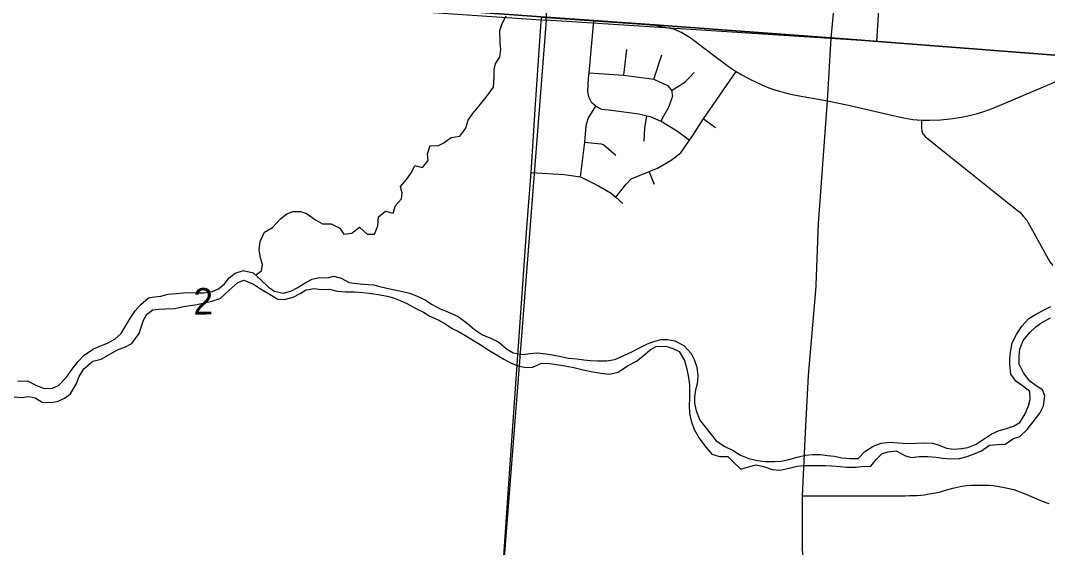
# Model space of a CAD drawing. Extents: x 114604 to 551442, y 316898 to 567001.
# Drawn here: x 248711 to 257275, y 364658 to 369052 of the extents above; entities that cross this region are included whole.
import ezdxf

# ---------------------------------------------------------------- set-up
doc = ezdxf.new("R2010")
doc.units = 0
for name, color, linetype in [('GE_P_Alignment_100_Cardinal_Points', 7, 'Continuous'), ('GE_P_Alignment_500_Bearings', 7, 'Continuous'), ('GE_P_Alignment_500_Distances', 7, 'Continuous'), ('PM_P_Cells', 7, 'Continuous'), ('PV_X_Curb', 7, 'Continuous'), ('SN_P_Signs', 7, 'Continuous')]:
    doc.layers.add(name, color=color, linetype=linetype)

msp = doc.modelspace()

# ---------------------------------------------------------------- linework, layer by layer
at = {"layer": 'GE_P_Alignment_100_Cardinal_Points'}
for p, q in [((253742.2, 368596.6), (253766.3, 368811)), ((253991.4, 368562.1), (254058.4, 368765.6)), ((254407, 368232.2), (254680.3, 368625.6)), ((254680.3, 368625.6), (254726.3, 368598.3)), ((254407, 368232.2), (254507.1, 368159.8)), ((253998, 367685.7), (253954.8, 367793.1))]:
    msp.add_line(p, q, dxfattribs=at)
for points in [[(253055.2, 369080.1), (253492.2, 369048.5), (253855.2, 369023.2), (254000.3, 369013.1), (254156.8, 368983), (254225.6, 368951.8), (254296.3, 368910.2), (254511.9, 368746.8), (254624.5, 368661.7), (254680.3, 368625.6)], [(253507.4, 368337.3), (253473.8, 368367.8), (253452.4, 368406.1), (253441.1, 368458.4), (253448.5, 368572.5), (253452.3, 368614.6), (253492.2, 369048.5)], [(256224.2, 368221.8), (256295.4, 368220.6), (256383.9, 368224.7), (256438.1, 368229.4), (256482.8, 368234.1), (256521, 368239.6), (256571.3, 368248.6), (256636.2, 368263), (256691.7, 368277.3), (256753.2, 368295.1), (256822.5, 368319.9), (257552.1, 368628.2), (257606.7, 368647.6), (257676.8, 368669.9), (257752.2, 368686.9), (257826.8, 368698.7), (257912.7, 368704.6), (258058.4, 368703.3), (258506.6, 368672)], [(253452.3, 368614.6), (253742.2, 368596.6), (253991.4, 368562.1), (253997.3, 368561.2), (254106.4, 368509.7), (254138.1, 368474), (254139, 368468.3), (254146.8, 368419.9), (254116, 368327.2), (254073.1, 368252.9), (254050.6, 368213.6)], [(254139, 368468.3), (254250.5, 368537.8), (254292.9, 368579.4), (254329.3, 368619)], [(254726.3, 368598.3), (254730.9, 368595.6), (254805, 368556.2), (254887.7, 368518.6), (254938.2, 368497.2), (254989.6, 368477.7), (255041.8, 368461.5), (255099.2, 368446.3), (255158.9, 368432.8), (255441.1, 368382)], [(255441.1, 368382), (255615, 368345.2), (255988.6, 368260.9), (256077.3, 368239.8), (256153.8, 368227.4), (256224.2, 368221.8)], [(253380.9, 367749.1), (253397.7, 367881.9), (253415.7, 368036.3), (253429.4, 368174), (253446.2, 368235.9), (253507.4, 368337.3)], [(253507.4, 368337.3), (253556.9, 368312.6), (253638.7, 368303.5), (253867.9, 368274.4), (253934.5, 368257.8), (253961.4, 368251.1), (254050.6, 368213.6), (254054.6, 368211.9), (254189.3, 368127.9), (254290, 368054.6)], [(253676.1, 367578.4), (253760.5, 367686.8), (253803, 367732.3), (253877.3, 367763.4), (253954.8, 367793.1), (254023.7, 367819.6), (254138.3, 367888.2), (254219, 367949.2), (254290, 368054.6), (254316.6, 368094.2), (254389.6, 368205.7), (254407, 368232.2)], [(253910.8, 368045.4), (253918.2, 368153.5), (253934.5, 368257.8)], [(256224.2, 368221.8), (256224.5, 368157.8), (256227.3, 368130), (256237, 368105.8), (256256.3, 368084.2), (256285.5, 368059.2), (256384.7, 367979.3), (256996.8, 367490.6), (257043.9, 367453.6), (257073.7, 367419.9), (257099.1, 367389.7), (257151.8, 367299.8), (257296.1, 367038.7), (257319.5, 367009.6)], [(253415.7, 368036.3), (253553.3, 368024.1), (253575.1, 368015.8), (253675.8, 367928.3)], [(252968.4, 367784.2), (253244.2, 367767.3), (253380.9, 367749.1), (253530.8, 367673.8), (253637.8, 367612.3), (253676.1, 367578.4), (253734.5, 367526.9)], [(255233.1, 365088.4), (255815.6, 365087.4), (256089.1, 365088.5), (256128.1, 365090.5), (256182, 365091.8), (256218.4, 365094.7), (256248.8, 365097.5), (256274.8, 365102), (256308.6, 365106.6), (256376.2, 365120.1), (256407.4, 365129), (256455, 365143.2), (256485.4, 365151.3), (256512.2, 365157.6), (256561.6, 365167.5), (256599.8, 365173), (256638, 365176.7), (256670.1, 365177.8), (256710.9, 365178.1), (256742.1, 365178.3), (256789.9, 365177.8), (256821.1, 365175.4), (256855.9, 365169.6), (256902, 365161.2), (256995.9, 365140.2), (257081.2, 365108.7), (257166.6, 365070.3), (257210.6, 365052)], [(257210.6, 365052), (257230.1, 365043.8), (257285.8, 365024.2)]]:
    msp.add_lwpolyline(points, dxfattribs=at)
at = {"layer": 'GE_P_Alignment_500_Bearings'}
for points in [[(255482.4, 369020), (255519.5, 369401.7), (255544.9, 369794.9), (255572.6, 370192.9), (255595.6, 370593.2), (255582, 370732.7), (255553.5, 370884.7), (255510, 371035), (255459.6, 371171.2), (255429.9, 371232.1)], [(252364.2, 358691.3), (252364.5, 358696.5), (252428.5, 359717.8), (252498, 360811.6), (252543.3, 361524.8), (252555.3, 361746.3), (252560, 361810.3), (252624, 362814.6), (252659.1, 363317.8), (252722.2, 364304.4), (252788.2, 365270.3), (252932.6, 367325.8), (252968.4, 367784.2), (253001.6, 368310.4), (253040.5, 368882.8), (253055.2, 369080.1)], [(255345.5, 366843.7), (255364.8, 367360), (255441.1, 368382), (255471, 368903.4), (255482.4, 369020)], [(255077.1, 358331.9), (255111, 358857), (255158.2, 359483.4), (255207, 360222.8), (255253.6, 360931.6), (255272.6, 361235.3), (255293.9, 361711.1), (255300.2, 361981.6), (255284.3, 362551.1), (255273.5, 363061.7), (255245.6, 363993.5), (255231.6, 364696), (255233.1, 365088.4), (255257.4, 365615.2), (255282.2, 366090.8), (255345.1, 366832.7), (255345.5, 366843.7)]]:
    msp.add_lwpolyline(points, dxfattribs=at)
at = {"layer": 'GE_P_Alignment_500_Distances'}
for points in [[(264549.9, 379101.6), (259158.7, 379430.3), (258959, 376053.2), (258950.5, 375957.1), (258839.8, 374097.3), (258528, 369074.4), (258505.5, 368674.8), (258057.3, 368706.1), (255469.9, 368906.2), (253999.2, 369015.9), (253491.1, 369051.3), (253054.1, 369082.9), (249612.8, 369333.1), (247737.5, 369465.4)], [(247737.5, 369465.4), (249612.8, 369333.1), (253054.1, 369082.9), (253491.1, 369051.3), (253999.2, 369015.9), (255469.9, 368906.2), (258057.3, 368706.1), (258505.5, 368674.8), (258655.1, 368669.2), (258766.9, 368669.7), (259081.6, 368679), (259503.3, 368656.4), (262504, 368470.2), (263774.8, 368395.5), (263431.9, 363251.7)]]:
    msp.add_lwpolyline(points, dxfattribs=at)
at = {"layer": 'PM_P_Cells'}
for points in [[(250670.7, 366928.4), (250719.6, 366965.7), (250729.5, 367017.8), (250711.5, 367073.9), (250701.4, 367138), (250709.3, 367208.2), (250745.2, 367286.3), (250811, 367326.5), (250878.8, 367396.7), (250930.7, 367440.9), (250982.6, 367458.9), (251044.5, 367459), (251096.4, 367443), (251170.4, 367389), (251228.3, 367357), (251300.2, 367355.1), (251374.1, 367321.1), (251406.1, 367269.1), (251474, 367279.2), (251537.8, 367327.3), (251601.8, 367271.3), (251663.7, 367269.4), (251689.6, 367339.5), (251697.5, 367413.7), (251755.3, 367461.8), (251817.3, 367445.9), (251839.2, 367510), (251887, 367564.2), (251893, 367614.3), (251880.9, 367668.4), (251930.8, 367726.5), (251970.6, 367784.7), (251998.5, 367842.8), (252064.4, 367824.9), (252110.3, 367885), (252106.2, 367941.1), (252128.1, 368009.3), (252192, 368007.4), (252241.9, 368031.5), (252301.8, 368075.6), (252375.7, 368087.7), (252423.5, 368153.9), (252445.4, 368222.1), (252481.3, 368274.2), (252535.1, 368340.4), (252595, 368412.6), (252654.8, 368496.8), (252660.7, 368581), (252660.6, 368641.1), (252672.5, 368691.2), (252708.4, 368749.4), (252716.3, 368809.5), (252712.3, 368867.6), (252708.2, 368967.8), (252728.1, 369027.9), (252761.9, 369090.1)], [(250012.9, 366774.6), (250066.8, 366780.6), (250122.7, 366782.7), (250174.7, 366780.7), (250240.6, 366780.8), (250308.4, 366790.9), (250362.3, 366813), (250412.2, 366855.2), (250450.1, 366907.3), (250500, 366945.4), (250569.8, 366967.5), (250649.7, 366947.6), (250717.7, 366885.6), (250777.6, 366827.5), (250829.6, 366795.5), (250901.5, 366777.6), (250965.4, 366795.7), (251017.2, 366823.8), (251091.1, 366868), (251143, 366896.1), (251200.8, 366908.2), (251270.7, 366906.2), (251322.6, 366920.3), (251384.6, 366902.4), (251450.5, 366866.4), (251516.4, 366858.4), (251570.3, 366854.5), (251654.2, 366846.6), (251708.1, 366832.6), (251766, 366820.7), (251819.9, 366808.7), (251895.8, 366792.7), (251955.7, 366776.8), (252013.7, 366756.8), (252085.6, 366722.8), (252137.6, 366686.8), (252209.5, 366648.8), (252281.4, 366620.9), (252359.3, 366582.9), (252437.2, 366524.9), (252497.2, 366474.8), (252563.1, 366430.8), (252639, 366400.9), (252701, 366368.9), (252762.9, 366312.8), (252818.9, 366280.8), (252900.8, 366266.9), (252960.6, 366275), (253020.6, 366281.1), (253092.4, 366273.1), (253146.4, 366263.2), (253216.3, 366249.2), (253282.2, 366237.3), (253350.1, 366229.3), (253410, 366223.4), (253463.9, 366217.5), (253521.8, 366213.5), (253601.7, 366213.6), (253667.6, 366225.7), (253741.4, 366257.8), (253809.3, 366290), (253883.1, 366328.1), (253941, 366356.2), (253992.9, 366374.3), (254050.8, 366390.4), (254106.7, 366392.5), (254166.6, 366380.5), (254242.5, 366340.6), (254304.5, 366274.5), (254328.5, 366224.4), (254350.5, 366160.3), (254360.6, 366088.2), (254352.7, 366022.1), (254340.7, 365972), (254332.8, 365911.9), (254332.9, 365861.8), (254346.9, 365795.7), (254376.9, 365719.5), (254416.9, 365667.5), (254512.9, 365547.4), (254584.9, 365499.4), (254652.8, 365467.4), (254714.7, 365427.4), (254784.6, 365399.4), (254856.5, 365383.4), (254920.5, 365375.5), (254998.3, 365373.6), (255054.2, 365377.7), (255118.1, 365389.8), (255188, 365411.9), (255257.8, 365426), (255315.7, 365434.1), (255381.6, 365432.1), (255441.6, 365424.2), (255495.5, 365420.2), (255563.4, 365406.3), (255629.3, 365398.3), (255697.2, 365398.4), (255751, 365456.6), (255820.8, 365502.7), (255888.7, 365526.8)], [(250069, 366666.4), (250124.9, 366674.5), (250184.8, 366684.6), (250242.6, 366696.7), (250306.5, 366710.8), (250376.4, 366732.9), (250448.2, 366801.1), (250522, 366867.3), (250571.9, 366885.4), (250653.8, 366853.4), (250711.7, 366815.4), (250779.7, 366775.4), (250857.6, 366729.4), (250913.5, 366725.5), (250983.4, 366743.6), (251043.2, 366775.7), (251093.1, 366805.8), (251159, 366818), (251216.9, 366808), (251286.8, 366812.1), (251352.7, 366794.1), (251422.6, 366790.2), (251496.5, 366788.3), (251566.4, 366784.4), (251618.3, 366778.4), (251696.2, 366766.5), (251768.1, 366754.5), (251822, 366740.6), (251877.9, 366716.6), (251931.9, 366692.6), (252011.8, 366648.6), (252071.7, 366618.6), (252125.7, 366586.6), (252193.6, 366556.6), (252257.5, 366518.6), (252309.5, 366484.6), (252363.4, 366458.7), (252417.4, 366426.7), (252487.3, 366384.7), (252543.3, 366350.6), (252615.2, 366302.7), (252671.1, 366268.6), (252741.1, 366226.6), (252803, 366194.7), (252866.9, 366168.7), (252930.8, 366158.7), (252982.7, 366160.8), (253054.6, 366195), (253122.5, 366193), (253200.4, 366181.1), (253266.3, 366169.1), (253324.2, 366157.2), (253402.1, 366139.2), (253484, 366123.3), (253549.9, 366111.3), (253623.8, 366103.4), (253695.6, 366119.5), (253773.4, 366171.7), (253847.3, 366211.9), (253901.2, 366252), (253961, 366306.2), (254010.9, 366334.3), (254092.7, 366336.4), (254150.7, 366316.4), (254204.6, 366290.4), (254248.6, 366216.3), (254264.7, 366156.2), (254278.7, 366092.1), (254288.8, 366014), (254288.9, 365903.8), (254287, 365841.7), (254291, 365775.6), (254303.1, 365713.4), (254329.1, 365641.4), (254371.1, 365569.3), (254427.1, 365495.2), (254475.1, 365435.1), (254541, 365417.2), (254610.9, 365415.2), (254664.9, 365359.2), (254716.8, 365309.2), (254782.7, 365329.3), (254846.6, 365347.4), (254906.5, 365333.4), (254980.4, 365307.4), (255046.3, 365301.5), (255120.2, 365319.6), (255188, 365335.7), (255244, 365341.8), (255369.8, 365341.9), (255421.7, 365340), (255475.6, 365338), (255547.5, 365332.1), (255599.4, 365326.2), (255673.3, 365328.2), (255725.2, 365332.3), (255801.1, 365334.4), (255846.9, 365390.5), (255896.8, 365440.7), (255946.7, 365454.8), (256012.6, 365462.9)], [(248687.9, 366043.7), (248767.8, 366045.8), (248837.7, 366011.8), (248907.6, 365983.8), (248977.5, 365985.9), (249027.4, 366008), (249093.2, 366078.2), (249141, 366144.4), (249192.9, 366208.6), (249240.7, 366260.7), (249318.6, 366314.9), (249386.4, 366341), (249436.3, 366361.1), (249498.2, 366395.3), (249550, 366441.4), (249585.9, 366503.6), (249627.8, 366571.7), (249667.7, 366629.9), (249711.5, 366682), (249777.3, 366740.2), (249829.3, 366748.3), (249881.2, 366754.4), (249941.1, 366768.5), (250012.9, 366774.6)], [(248658.1, 365913.4), (248716, 365907.4), (248781.9, 365915.5), (248833.8, 365905.6), (248891.8, 365869.6), (248969.6, 365867.7), (249023.5, 365877.7), (249077.4, 365901.8), (249127.3, 365940), (249177.1, 366024.2), (249199, 366082.3), (249238.9, 366148.5), (249312.7, 366210.7), (249382.6, 366228.8), (249454.4, 366269), (249520.2, 366305.1), (249586.1, 366331.2), (249638, 366359.3), (249699.8, 366441.6), (249715.7, 366495.7), (249735.6, 366551.8), (249763.5, 366603.9), (249813.4, 366640.1), (249865.3, 366646.1), (249919.2, 366646.2), (249997.1, 366650.3), (250069, 366666.4)], [(255888.7, 365526.8), (255962.6, 365534.9), (256032.5, 365531), (256104.4, 365525.1), (256178.2, 365527.2), (256242.1, 365531.2), (256320, 365527.3), (256372, 365511.3), (256433.9, 365485.4), (256491.8, 365477.4), (256559.7, 365483.5), (256611.6, 365491.6), (256679.5, 365517.7), (256747.3, 365563.8), (256805.2, 365602), (256873, 365632.1), (256924.9, 365648.2), (256992.8, 365668.3), (257044.7, 365700.4), (257090.5, 365770.6), (257118.4, 365838.8), (257130.3, 365890.9), (257128.3, 365959), (257066.3, 366005), (257010.4, 366043), (256968.4, 366103.1), (256960.3, 366181.2), (256960.2, 366233.3), (256966.2, 366285.4), (256982, 366363.6), (257015.9, 366433.8), (257061.8, 366501.9), (257119.6, 366566.1), (257169.5, 366598.2), (257247.3, 366638.4), (257303.2, 366666.5)], [(256012.6, 365462.9), (256090.5, 365422.9), (256142.4, 365406.9), (256204.3, 365417), (256276.2, 365417.1), (256346.1, 365411.1), (256404, 365403.2), (256469.9, 365397.2), (256541.8, 365399.3), (256605.7, 365415.4), (256659.6, 365435.5), (256725.4, 365463.6), (256791.3, 365509.8), (256859.2, 365515.9), (256923.1, 365519.9), (256992.9, 365566.1), (257044.8, 365582.2), (257104.6, 365640.4), (257156.5, 365706.6), (257210.3, 365776.7), (257242.2, 365838.9), (257254.1, 365921), (257234.1, 365971.1), (257182.1, 366005.1), (257128.2, 366045.2), (257074.2, 366115.2), (257038.1, 366187.3), (257040.1, 366255.5), (257046, 366311.6), (257073.9, 366383.7), (257127.7, 366449.9), (257177.6, 366496.1), (257229.5, 366534.2), (257299.3, 366572.3)]]:
    msp.add_lwpolyline(points, dxfattribs=at)
at = {"layer": 'SN_P_Signs'}
for points in [[(253449.2, 374408.9), (256190.2, 374248.5), (255850.8, 368878), (253095.5, 369054.6)], [(247753.2, 369434.4), (250384.4, 369240.7), (253095.5, 369054.6), (252712.1, 364146.3), (247410, 364482.3)]]:
    msp.add_lwpolyline(points, close=True, dxfattribs=at)

# ---------------------------------------------------------------- texts
at = {"layer": 'PV_X_Curb'}
msp.add_text('2', height=221, rotation=0.4146, dxfattribs=at).set_placement((250153.4, 366599.5))

doc.saveas('drawing.dxf')
